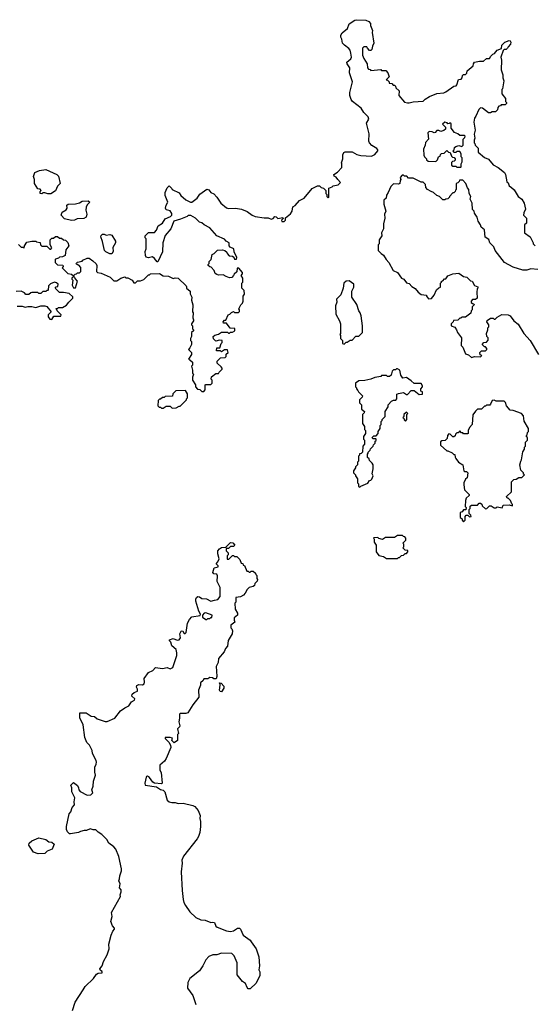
# Model space of a CAD drawing. Extents: x 1861455 to 2058065, y 200073 to 437907.
# Tile 283 of 574: x 1921231 to 1926440, y 348685 to 358653. Entities that reach past the tile are written whole.
import ezdxf

# ---------------------------------------------------------------- set-up
doc = ezdxf.new("R2010")
doc.units = 0

msp = doc.modelspace()

# ---------------------------------------------------------------- linework, layer by layer
at = {"layer": '0CON05XD'}
for points in [[(1924583.9, 358313.9), (1924576.7, 358345), (1924563, 358363), (1924517.5, 358395), (1924500, 358415), (1924492.5, 358455), (1924482.5, 358475), (1924482.5, 358495), (1924495, 358520), (1924550, 358565), (1924567, 358613), (1924625, 358647.5), (1924645, 358653.3), (1924735, 358650), (1924766.7, 358635), (1924782.5, 358615), (1924783.3, 358595), (1924802.5, 358545), (1924797.5, 358525), (1924816.7, 358415), (1924802.5, 358385), (1924797, 358353), (1924785, 358340), (1924771.7, 358341.7), (1924750, 358365), (1924745, 358380), (1924715, 358380), (1924702.5, 358365), (1924702.5, 358295), (1924715, 358260), (1924747, 358207), (1924750, 358165), (1924761.7, 358151.7), (1924778.3, 358148.3), (1924785, 358140), (1924885, 358150), (1924895, 358140), (1924938.3, 358138.3), (1924957, 358117), (1924970, 358075), (1924940, 358045), (1924955, 358040), (1924970, 358025), (1924971.7, 358011.7), (1924998.3, 358008.3), (1925011.7, 357991.7), (1925025, 357990), (1925035, 357980), (1925040, 357965), (1925071.7, 357931.7), (1925070, 357885), (1925125, 357820), (1925155, 357810), (1925175, 357810), (1925215, 357823.3), (1925315, 357827.5), (1925335, 357847.5), (1925380, 357875), (1925455, 357906.2), (1925525, 357913.8), (1925545, 357923.8), (1925625, 357980), (1925650, 357985), (1925657, 357993), (1925671.7, 358048.3), (1925698.3, 358051.7), (1925710, 358065), (1925711.7, 358088.3), (1925721.7, 358098.3), (1925745, 358100), (1925758.3, 358111.7), (1925760, 358135), (1925820, 358185), (1925823, 358207), (1925835, 358222.5), (1925885, 358232.5), (1925927, 358233), (1925955, 358260), (1925985, 358260), (1926000, 358285), (1926020, 358305), (1926038.3, 358311.7), (1926063.6, 358346.4), (1926108.3, 358361.7), (1926110, 358395), (1926143, 358427), (1926185, 358442.5), (1926195, 358440), (1926202.5, 358425), (1926197.5, 358405), (1926175, 358380), (1926170, 358365), (1926155, 358350), (1926135, 358350), (1926125, 358340), (1926100, 358275), (1926106.7, 358245), (1926103, 358147), (1926122.5, 358095), (1926120, 358065), (1926130, 358035), (1926117.5, 357955), (1926110, 357945), (1926110, 357915), (1926113, 357903), (1926150, 357855), (1926150, 357825), (1926160, 357815), (1926160, 357805), (1926145, 357790), (1926105, 357790), (1926098.3, 357781.7), (1926081.7, 357778.3), (1926070, 357765), (1926068.3, 357741.7), (1926048.3, 357721.7), (1926015, 357720), (1925995, 357710), (1925975, 357710), (1925917, 357757), (1925895, 357760), (1925880, 357745), (1925847.5, 357675), (1925833, 357657), (1925827.5, 357615), (1925842.5, 357535), (1925832.5, 357495), (1925837.5, 357455), (1925830, 357435), (1925830, 357405), (1925838.3, 357398.3), (1925841.7, 357381.7), (1925871.7, 357351.7), (1925873, 357313), (1925935, 357257.5), (1925975, 357242.5), (1926025, 357182.5), (1926075, 357157.5), (1926137.5, 357105), (1926147.5, 357085), (1926163, 357013), (1926175, 357000), (1926185, 356970), (1926210, 356955), (1926235, 356930), (1926277.5, 356865), (1926312.5, 356835), (1926337.5, 356795), (1926352.5, 356735), (1926333, 356697), (1926330, 356675), (1926360, 356645), (1926360, 356595), (1926340, 356575), (1926340, 356495), (1926397.5, 356455), (1926430, 356395), (1926430, 356385), (1926447.5, 356365)], [(1921218.3, 356378.3), (1921245, 356350), (1921265, 356350), (1921275, 356340), (1921280, 356365), (1921305, 356400), (1921355, 356410), (1921395, 356410), (1921403, 356403), (1921438.3, 356398.3), (1921443, 356373), (1921455, 356360), (1921505, 356360), (1921535, 356330), (1921545, 356330), (1921557.5, 356345), (1921540, 356375), (1921540, 356425), (1921555, 356440), (1921575, 356440), (1921593, 356457), (1921615, 356460), (1921635, 356440), (1921655, 356440), (1921673, 356423), (1921695, 356420), (1921717, 356397), (1921727.5, 356365), (1921698.3, 356321.7), (1921690, 356265), (1921665, 356252.5), (1921635, 356250), (1921625, 356240), (1921595, 356230), (1921590, 356225), (1921590, 356195), (1921613, 356173), (1921668.3, 356168.3), (1921670, 356155), (1921661.7, 356141.7), (1921720, 356085), (1921757, 356077), (1921775, 356060), (1921791.7, 356078.3), (1921805, 356080), (1921815, 356090), (1921835, 356090), (1921850, 356105), (1921850, 356145), (1921828.3, 356168.3), (1921815, 356170), (1921803, 356183), (1921805, 356190), (1921815, 356200), (1921865, 356210), (1921871.7, 356218.3), (1921915, 356237.5), (1921935, 356237.5), (1921973, 356213), (1922005, 356180), (1922012.5, 356165), (1922010, 356105), (1922020, 356095), (1922056.4, 356086.4), (1922147, 356047), (1922185, 356010), (1922215, 356010), (1922253.3, 356036.7), (1922295, 356050), (1922305, 356040), (1922325, 356040), (1922370, 356015), (1922385, 355990), (1922405, 355990), (1922425, 356010), (1922455, 356010), (1922487, 356023), (1922535, 356070), (1922545, 356070), (1922555, 356080), (1922645, 356082.5), (1922685, 356060), (1922737, 356057), (1922785, 356032.5), (1922805, 356040), (1922835, 356037.5), (1922915, 355960), (1922918.3, 355948.3), (1922920, 355935), (1922957.5, 355905), (1922958.3, 355878.3), (1922972.5, 355845), (1922970, 355815), (1922982.5, 355765), (1922980, 355695), (1922987.5, 355685), (1922982.5, 355635), (1922990, 355615), (1922990, 355605), (1922970, 355575), (1922970, 355565), (1922980, 355555), (1922980, 355525), (1922990, 355515), (1922990, 355505), (1922970, 355485), (1922970, 355445), (1922960, 355425), (1922960, 355405), (1922970, 355395), (1922970, 355365), (1922955, 355330), (1922940, 355315), (1922970, 355285), (1922970, 355265), (1922940, 355215), (1922955, 355210), (1922980, 355185), (1922980, 355155), (1922970, 355145), (1922980, 355105), (1922980, 355075), (1922990, 355065), (1922980, 355035), (1922980, 355005), (1923010, 354955), (1923010, 354935), (1923031.7, 354911.7), (1923055, 354910), (1923075, 354890), (1923095, 354890), (1923110, 354905), (1923110, 354955), (1923115, 354960), (1923165, 354960), (1923180, 354975), (1923180, 355005), (1923170, 355015), (1923171.7, 355038.3), (1923215, 355070), (1923245, 355070), (1923250, 355085), (1923280, 355115), (1923280, 355125), (1923269.3, 355139.3), (1923230, 355175), (1923230, 355195), (1923265, 355230), (1923310, 355235), (1923320, 355245), (1923321.7, 355268.3), (1923340, 355285), (1923335, 355310), (1923305, 355310), (1923275, 355290), (1923265, 355300), (1923221.7, 355301.7), (1923225, 355330), (1923258.3, 355331.7), (1923270, 355375), (1923280, 355385), (1923280, 355405), (1923255, 355410), (1923215, 355400), (1923191.7, 355421.7), (1923190, 355445), (1923205, 355460), (1923245, 355470), (1923275, 355490), (1923335, 355490), (1923345, 355480), (1923355, 355480), (1923365, 355490), (1923385, 355490), (1923410, 355505), (1923408.3, 355528.3), (1923361.7, 355531.7), (1923325, 355580), (1923295, 355580), (1923290, 355595), (1923305, 355610), (1923318.3, 355611.7), (1923340, 355665), (1923358.3, 355671.7), (1923375, 355690), (1923395, 355697.5), (1923405, 355690), (1923445, 355690), (1923455, 355700), (1923457.5, 355715), (1923450, 355725), (1923470, 355765), (1923486.4, 355783.6), (1923492.5, 355805), (1923492.5, 355855), (1923507.5, 355875), (1923501.7, 355911.7), (1923480, 355935), (1923480, 355985), (1923490, 355995), (1923490, 356035), (1923472.5, 356065), (1923485, 356080), (1923487.5, 356095), (1923448.3, 356138.3), (1923431.7, 356138.3), (1923428.3, 356101.7), (1923401.7, 356078.3), (1923397, 356063), (1923378.3, 356041.7), (1923355, 356040), (1923320, 356055), (1923291.7, 356071.7), (1923245, 356066.7), (1923225, 356072.5), (1923210, 356085), (1923200, 356115), (1923168.3, 356148.3), (1923155, 356150), (1923140, 356165), (1923140, 356175), (1923150, 356185), (1923150, 356205), (1923170, 356225), (1923180, 356275), (1923200, 356285), (1923235, 356320), (1923285, 356322.5), (1923307, 356317), (1923328.3, 356298.3), (1923330, 356285), (1923351.7, 356261.7), (1923385, 356260), (1923398.3, 356248.3), (1923405, 356230), (1923425, 356230), (1923430, 356245), (1923403, 356303), (1923400, 356335), (1923360.7, 356350.7), (1923350, 356365), (1923350, 356395), (1923320.7, 356410.7), (1923305, 356430), (1923227.5, 356465), (1923155, 356547.5), (1923100, 356575), (1923076.1, 356596.1), (1923050, 356605), (1923010, 356645), (1922965, 356670), (1922935, 356670), (1922925, 356660), (1922860, 356635), (1922790, 356615), (1922762.5, 356535), (1922703, 356467), (1922680, 356395), (1922676.4, 356303.6), (1922628.3, 356201.7), (1922621.7, 356201.7), (1922596.4, 356236.4), (1922575, 356252.5), (1922535, 356242.5), (1922510.7, 356250.7), (1922503, 356267), (1922502.5, 356305), (1922510, 356335), (1922512.5, 356415), (1922510, 356435), (1922500, 356445), (1922500, 356465), (1922535, 356500), (1922595, 356500), (1922617, 356523), (1922632.5, 356565), (1922675, 356592.5), (1922705, 356637.5), (1922759.3, 356660.7), (1922770, 356675), (1922771.7, 356691.7), (1922755, 356716.7), (1922715, 356730), (1922707.5, 356745), (1922712.5, 356775), (1922730, 356805), (1922703.6, 356873.6), (1922703, 356903), (1922725, 356950), (1922745, 356970), (1922770, 356945), (1922773.6, 356933.6), (1922845, 356900), (1922862.5, 356875), (1922911.2, 356831.2), (1922960, 356805), (1922975, 356806.7), (1923028.8, 356845), (1923054.3, 356885.7), (1923125, 356937.5), (1923145, 356930), (1923165, 356902.5), (1923195, 356890), (1923227.5, 356855), (1923267, 356797), (1923325, 356750), (1923345, 356743.3), (1923415, 356746.7), (1923475, 356736.7), (1923535, 356712.5), (1923583.9, 356673.9), (1923615, 356662.5), (1923705, 356647.5), (1923745, 356647.5), (1923775, 356632.5), (1923798.3, 356641.7), (1923815, 356660), (1923828.3, 356658.3), (1923845, 356640), (1923895, 356650), (1923898.3, 356641.7), (1923880, 356625), (1923885, 356610), (1923908.3, 356611.7), (1923920, 356625), (1923921.7, 356648.3), (1923973, 356687), (1923987.5, 356715), (1923995, 356760), (1924018.3, 356771.7), (1924065, 356822.5), (1924110, 356845), (1924190, 356945), (1924245, 356970), (1924265, 356970), (1924283, 356953), (1924307, 356947), (1924330, 356925), (1924330, 356895), (1924340, 356885), (1924341.7, 356861.7), (1924355, 356850), (1924360, 356855), (1924361.7, 356948.3), (1924395, 356960), (1924405, 356970), (1924455, 356980), (1924480, 357005), (1924450, 357035), (1924435, 357060), (1924415, 357070), (1924412.5, 357085), (1924449.3, 357110.7), (1924491.7, 357158.3), (1924492.5, 357195), (1924487.5, 357205), (1924502.5, 357245), (1924502.5, 357285), (1924510.7, 357309.3), (1924525, 357316.7), (1924595, 357316.7), (1924645, 357290), (1924685, 357278), (1924793.1, 357273.1), (1924825, 357290), (1924857.1, 357325), (1924857.5, 357335), (1924847.6, 357347.6), (1924795, 357380), (1924772.9, 357405), (1924764.2, 357425), (1924767.7, 357497.7), (1924740, 357605), (1924764.5, 357645), (1924759.5, 357669.5), (1924715, 357713.1), (1924686.4, 357756.4), (1924600.8, 357825), (1924587.5, 357845), (1924574, 357885), (1924573.6, 357916.4), (1924601.2, 358025), (1924570, 358115), (1924572.5, 358165), (1924546.7, 358206.7), (1924542.5, 358225), (1924583.6, 358256.4), (1924590, 358275), (1924583.9, 358313.9)], [(1925695, 357160), (1925700, 357165), (1925700, 357195), (1925710, 357215), (1925710, 357255), (1925700, 357265), (1925700, 357295), (1925685, 357320), (1925655, 357320), (1925645, 357310), (1925625, 357310), (1925620, 357325), (1925630, 357335), (1925631.7, 357358.3), (1925645, 357370), (1925675, 357380), (1925705, 357370), (1925718.3, 357381.7), (1925720, 357445), (1925738.3, 357461.7), (1925740, 357475), (1925735, 357480), (1925685, 357480), (1925667, 357497), (1925631.7, 357511.7), (1925600, 357555), (1925598.3, 357598.3), (1925585, 357610), (1925578.3, 357601.7), (1925565, 357600), (1925558.3, 357608.3), (1925533, 357617), (1925510, 357595), (1925540, 357565), (1925540, 357545), (1925525, 357530), (1925495, 357520), (1925475, 357530), (1925455, 357530), (1925435, 357510), (1925425, 357507.5), (1925407, 357517), (1925375, 357520), (1925361.7, 357508.3), (1925367.5, 357445), (1925338.3, 357411.7), (1925337, 357383), (1925318.3, 357341.7), (1925323, 357283), (1925330, 357265), (1925350, 357245), (1925350, 357235), (1925365, 357220), (1925441.7, 357218.3), (1925460, 357235), (1925470, 357265), (1925488.3, 357271.7), (1925491.7, 357288.3), (1925501.7, 357298.3), (1925528.3, 357301.7), (1925555, 357330), (1925571.7, 357311.7), (1925588.3, 357308.3), (1925601.7, 357271.7), (1925611.7, 357261.7), (1925628.3, 357258.3), (1925640, 357245), (1925638.3, 357231.7), (1925628.3, 357221.7), (1925611.7, 357218.3), (1925601.7, 357208.3), (1925601.7, 357181.7), (1925615, 357170), (1925645, 357170), (1925655, 357160), (1925695, 357160)], [(1921545, 356890), (1921515, 356890), (1921485, 356900), (1921465, 356900), (1921455, 356890), (1921440, 356895), (1921440, 356915), (1921450, 356925), (1921437, 356937), (1921415, 356940), (1921380, 356995), (1921380, 357035), (1921372.5, 357065), (1921385, 357107.5), (1921433, 357127), (1921495, 357137.5), (1921607, 357087), (1921625, 357070), (1921640, 356995), (1921613, 356967), (1921595, 356920), (1921545, 356890)], [(1926477, 356123), (1926405, 356132.5), (1926365, 356117.5), (1926325, 356117.5), (1926225, 356147.5), (1926140, 356195), (1926042.5, 356315), (1926030, 356355), (1925990, 356395), (1925978.3, 356428.3), (1925941.7, 356451.7), (1925937, 356527), (1925901.7, 356551.7), (1925897, 356577), (1925873, 356613), (1925860, 356655), (1925833, 356693), (1925830, 356715), (1925813, 356733), (1925810, 356795), (1925792.5, 356835), (1925797.5, 356865), (1925780, 356895), (1925777.5, 356935), (1925765, 356950), (1925747.5, 356995), (1925715, 357030), (1925681.7, 357028.3), (1925680, 357015), (1925665, 357000), (1925650, 356995), (1925650, 356935), (1925641.7, 356928.3), (1925640, 356915), (1925625, 356900), (1925615, 356900), (1925580, 356865), (1925580, 356855), (1925565, 356840), (1925543, 356837), (1925535, 356830), (1925515, 356830), (1925480, 356865), (1925453, 356873), (1925420, 356905), (1925395, 356912.5), (1925357.5, 356935), (1925342.5, 356955), (1925340, 356985), (1925315, 357007.5), (1925295, 357007.5), (1925215, 357050), (1925165, 357050), (1925148.3, 357068.3), (1925125, 357070), (1925115, 357080), (1925101.7, 357078.3), (1925083, 357057), (1925087.5, 357035), (1925082.5, 357025), (1925080, 356995), (1925065, 356987.5), (1925015, 356990), (1924987.5, 356965), (1924962.5, 356905), (1924943, 356877), (1924940, 356845), (1924917.5, 356825), (1924916.7, 356785), (1924936.2, 356713.8), (1924922.5, 356685), (1924927.5, 356645), (1924912.5, 356585), (1924912.5, 356535), (1924892.5, 356495), (1924897.5, 356465), (1924870, 356425), (1924870, 356385), (1924860, 356375), (1924860, 356315), (1924890, 356285), (1924915, 356270), (1924940, 356225), (1924967.5, 356195), (1925010, 356115), (1925055, 356092.5), (1925095, 356037.5), (1925120, 356025), (1925145, 355990), (1925175, 355982.5), (1925200.7, 355950.7), (1925235, 355932.5), (1925263.9, 355893.9), (1925295, 355872.5), (1925350, 355865), (1925350, 355855), (1925368.3, 355828.3), (1925398.3, 355831.7), (1925427, 355863), (1925451.7, 355918.3), (1925475, 355940), (1925490, 355945), (1925490, 355985), (1925500, 355995), (1925500, 356005), (1925515, 356010), (1925531.7, 356028.3), (1925545, 356030), (1925565, 356060), (1925615, 356080), (1925675, 356087.5), (1925723, 356053), (1925758.3, 356048.3), (1925795, 356010), (1925810, 356005), (1925833.6, 355963.6), (1925868.3, 355948.3), (1925870, 355935), (1925862.5, 355927.5), (1925857.5, 355895), (1925860, 355835), (1925845, 355820), (1925815, 355820), (1925800, 355805), (1925801.7, 355791.7), (1925815, 355780), (1925828.3, 355778.3), (1925830, 355765), (1925810, 355745), (1925810, 355715), (1925800, 355705), (1925797.5, 355682.5), (1925745, 355640), (1925705, 355640), (1925695, 355630), (1925685, 355630), (1925665, 355610), (1925621.7, 355608.3), (1925620, 355595), (1925600, 355575), (1925600, 355555), (1925635, 355540), (1925652.5, 355515), (1925662.5, 355485), (1925701.7, 355431.7), (1925700, 355355), (1925717, 355337), (1925745, 355270), (1925775, 355260), (1925805, 355232.5), (1925835, 355242.5), (1925895, 355240), (1925910, 355255), (1925891.7, 355261.7), (1925890, 355285), (1925905, 355300), (1925945, 355300), (1925960, 355315), (1925960, 355325), (1925945, 355340), (1925935, 355340), (1925912.5, 355365), (1925930, 355385), (1925955, 355390), (1925971.7, 355408.3), (1925971.7, 355431.7), (1925960, 355445), (1925957.5, 355475), (1925970, 355515), (1925970, 355535), (1925980, 355545), (1925980, 355565), (1925960, 355595), (1925961.7, 355608.3), (1925995, 355630), (1926025, 355630), (1926035, 355620), (1926045, 355620), (1926065, 355640), (1926113, 355667), (1926176.4, 355666.4), (1926196.4, 355656.4), (1926233.6, 355603.6), (1926275, 355570), (1926332.5, 355475), (1926397.5, 355405), (1926482.5, 355265)], [(1921755, 356620), (1921685, 356637.5), (1921650, 356675), (1921660, 356705), (1921703, 356727), (1921712.5, 356745), (1921710, 356775), (1921723, 356787), (1921795, 356787.5), (1921835, 356800), (1921863, 356817), (1921925, 356820), (1921940, 356805), (1921915, 356780), (1921902.5, 356755), (1921900, 356725), (1921910, 356685), (1921902.5, 356655), (1921879.3, 356640.7), (1921813.9, 356636.1), (1921785, 356623.8), (1921755, 356620)], [(1922165, 356282.5), (1922145, 356282.5), (1922103, 356303), (1922088.3, 356318.3), (1922069.3, 356409.3), (1922053.3, 356455), (1922055, 356470), (1922068.3, 356481.7), (1922085, 356482.5), (1922105, 356472.5), (1922145, 356480), (1922165, 356472.5), (1922201.7, 356411.7), (1922202.5, 356395), (1922173, 356347), (1922177.5, 356305), (1922165, 356282.5)], [(1921205, 355753.3), (1921255, 355752.5), (1921285, 355742.5), (1921315, 355750), (1921355, 355750), (1921395, 355740), (1921445, 355757.5), (1921487, 355757), (1921505, 355750), (1921550, 355695), (1921520, 355665), (1921520, 355645), (1921535, 355620), (1921555, 355617.5), (1921578.3, 355651.7), (1921648.3, 355651.7), (1921650, 355665), (1921610, 355705), (1921601.7, 355728.3), (1921615, 355730), (1921625, 355740), (1921665, 355740), (1921705, 355762.5), (1921727.5, 355795), (1921770, 355835), (1921768.3, 355848.3), (1921731.7, 355881.7), (1921675, 355892.5), (1921635, 355890), (1921590, 355935), (1921601.7, 355948.3), (1921618.3, 355951.7), (1921620, 355975), (1921605, 355990), (1921585, 355997.5), (1921541.7, 355978.3), (1921521.7, 355958.3), (1921520, 355915), (1921515, 355910), (1921505, 355910), (1921495, 355900), (1921465, 355900), (1921445, 355880), (1921425, 355880), (1921415, 355890), (1921355, 355890), (1921343, 355887), (1921325, 355870), (1921315, 355870), (1921295, 355872.5), (1921278.3, 355888.3), (1921245, 355903.3), (1921195, 355902.5)], [(1921795, 355940), (1921817.5, 356007.5), (1921791.7, 356031.7), (1921788.3, 356048.3), (1921775, 356050), (1921760, 356035), (1921760, 356025), (1921770, 356015), (1921762.5, 355965), (1921775, 355940), (1921795, 355940)], [(1924515, 355370), (1924535, 355390), (1924545, 355390), (1924575, 355410), (1924595, 355410), (1924635, 355450), (1924665, 355450), (1924700, 355485), (1924702.5, 355555), (1924687.5, 355655), (1924677.5, 355685), (1924662.5, 355705), (1924645, 355770), (1924592.5, 355845), (1924592.5, 355905), (1924612.5, 355945), (1924612.5, 355975), (1924565, 356011.2), (1924535, 356006.2), (1924513.3, 355985), (1924506.4, 355933.6), (1924481.7, 355868.3), (1924437.5, 355825), (1924442.5, 355795), (1924427.5, 355755), (1924430.7, 355670.7), (1924467.5, 355605), (1924477.5, 355575), (1924480, 355475), (1924470, 355465), (1924480, 355455), (1924480, 355425), (1924500, 355405), (1924500, 355375), (1924515, 355370)], [(1924675, 353920), (1924685, 353930), (1924755, 353960), (1924771.7, 353988.3), (1924785, 353990), (1924797, 354003), (1924807.5, 354035), (1924800, 354055), (1924810, 354105), (1924807.5, 354145), (1924800, 354165), (1924771.7, 354191.7), (1924768.3, 354208.3), (1924751.7, 354221.7), (1924750, 354255), (1924760, 354265), (1924760, 354275), (1924780, 354295), (1924781.7, 354308.3), (1924810, 354335), (1924811.7, 354348.3), (1924830, 354365), (1924830, 354385), (1924838.3, 354391.7), (1924840, 354405), (1924835, 354410), (1924805, 354410), (1924800, 354425), (1924815, 354440), (1924838.3, 354441.7), (1924860, 354465), (1924860, 354485), (1924880, 354515), (1924880, 354545), (1924890, 354555), (1924890, 354585), (1924900, 354595), (1924900, 354605), (1924930, 354635), (1924930, 354685), (1924960, 354735), (1924960, 354755), (1924995, 354792.5), (1925015, 354802.5), (1925037, 354803), (1925050, 354815), (1925048.3, 354861.7), (1925065, 354870), (1925115, 354877.5), (1925145, 354860), (1925155, 354860), (1925195, 354900), (1925225, 354900), (1925275, 354860), (1925308.3, 354861.7), (1925310, 354885), (1925291.7, 354891.7), (1925290, 354915), (1925310, 354935), (1925310, 354945), (1925295, 354970), (1925225, 354970), (1925195, 354997.5), (1925145, 355030), (1925110, 355025), (1925090, 355055), (1925080, 355105), (1925055, 355120), (1925045, 355120), (1925035, 355110), (1925015, 355110), (1925000, 355095), (1924990, 355055), (1924975, 355040), (1924955, 355040), (1924945, 355050), (1924895, 355050), (1924885, 355040), (1924825, 355030), (1924785, 355012.5), (1924725, 355000), (1924663, 354997), (1924630, 354975), (1924630, 354935), (1924640, 354925), (1924640, 354915), (1924655, 354900), (1924660, 354885), (1924700, 354845), (1924698.3, 354831.7), (1924670, 354805), (1924670, 354775), (1924690, 354755), (1924691.7, 354711.7), (1924720, 354685), (1924718.3, 354671.7), (1924700, 354655), (1924700, 354565), (1924720, 354535), (1924720, 354505), (1924730, 354495), (1924730, 354465), (1924710, 354435), (1924710, 354405), (1924720, 354395), (1924720, 354355), (1924703, 354337), (1924700, 354275), (1924688.3, 354261.7), (1924671.7, 354258.3), (1924670, 354245), (1924660, 354235), (1924660, 354185), (1924650, 354175), (1924650, 354145), (1924630, 354125), (1924630, 354115), (1924610, 354085), (1924610, 354065), (1924630, 354045), (1924630, 354035), (1924650, 354005), (1924650, 353965), (1924660, 353955), (1924661.7, 353931.7), (1924675, 353920)], [(1922775, 354720), (1922815, 354722.5), (1922845, 354740), (1922855, 354740), (1922920, 354805), (1922920, 354815), (1922930, 354825), (1922930, 354865), (1922908.3, 354898.3), (1922813, 354897), (1922780, 354865), (1922778.3, 354841.7), (1922705, 354840), (1922695, 354830), (1922675, 354830), (1922655, 354810), (1922645, 354810), (1922631.7, 354798.3), (1922630, 354745), (1922641.7, 354731.7), (1922655, 354730), (1922665, 354720), (1922685, 354720), (1922715, 354740), (1922755, 354740), (1922775, 354720)], [(1925725, 353570), (1925740, 353585), (1925740, 353625), (1925751.7, 353638.3), (1925768.3, 353638.3), (1925785, 353620), (1925800, 353625), (1925798.3, 353638.3), (1925780, 353655), (1925780, 353695), (1925790, 353705), (1925791.7, 353728.3), (1925805, 353740), (1925865, 353740), (1925881.7, 353758.3), (1925895, 353760), (1925908.3, 353748.3), (1925911.7, 353731.7), (1925945, 353702.5), (1925960, 353705), (1925985, 353730), (1926005, 353730), (1926035, 353710), (1926055, 353710), (1926065, 353720), (1926115, 353710), (1926125, 353740), (1926185, 353742.5), (1926218.3, 353731.7), (1926220, 353745), (1926211.7, 353751.7), (1926200, 353785), (1926175, 353810), (1926165, 353810), (1926160, 353825), (1926210, 353875), (1926210, 353975), (1926233, 353997), (1926255, 354000), (1926283, 354017), (1926315, 354020), (1926340, 354045), (1926331.7, 354051.7), (1926330, 354065), (1926303, 354093), (1926292.5, 354145), (1926302.5, 354185), (1926311.7, 354198.3), (1926323, 354277), (1926340, 354305), (1926340, 354325), (1926350, 354335), (1926350, 354375), (1926370, 354395), (1926370, 354425), (1926361.7, 354431.7), (1926360, 354445), (1926368.3, 354451.7), (1926370, 354475), (1926380, 354485), (1926380, 354515), (1926338.3, 354588.3), (1926331.7, 354641.7), (1926310, 354665), (1926227, 354697), (1926195, 354700), (1926160, 354745), (1926148.3, 354778.3), (1926135, 354790), (1926055, 354792.5), (1926035, 354800), (1926013, 354797), (1925998.3, 354761.7), (1925988.3, 354751.7), (1925955, 354750), (1925945, 354740), (1925935, 354740), (1925905, 354710), (1925865, 354710), (1925845, 354690), (1925818.3, 354651.7), (1925812.5, 354555), (1925782.5, 354525), (1925770, 354495), (1925770, 354465), (1925765, 354460), (1925725, 354460), (1925715, 354470), (1925701.7, 354471.7), (1925685, 354490), (1925668.3, 354471.7), (1925655, 354470), (1925641.7, 354458.3), (1925638.3, 354441.7), (1925625, 354430), (1925615, 354430), (1925588.3, 354458.3), (1925575, 354460), (1925560, 354445), (1925558.3, 354411.7), (1925538.3, 354391.7), (1925505, 354390), (1925491.7, 354378.3), (1925490, 354345), (1925555, 354290), (1925565, 354290), (1925607, 354267), (1925625, 354250), (1925635, 354250), (1925640, 354225), (1925645, 354210), (1925673.6, 354173.6), (1925717, 354147), (1925727, 354087), (1925735, 354080), (1925755, 354080), (1925766.7, 354065), (1925760, 354015), (1925745, 354000), (1925727.5, 353965), (1925727.5, 353945), (1925733, 353893), (1925780, 353845), (1925780, 353835), (1925751.7, 353808.3), (1925742.5, 353785), (1925740, 353725), (1925750, 353715), (1925748.3, 353691.7), (1925725, 353690), (1925708.3, 353671.7), (1925690, 353665), (1925690, 353615), (1925708.3, 353598.3), (1925710, 353585), (1925725, 353570)], [(1925135, 354590), (1925150, 354605), (1925150, 354655), (1925160, 354665), (1925145, 354680), (1925120, 354655), (1925120, 354635), (1925110, 354625), (1925118.3, 354618.3), (1925121.7, 354601.7), (1925135, 354590)], [(1925055, 353200), (1925065, 353210), (1925075, 353210), (1925095, 353230), (1925117, 353233), (1925131.7, 353248.3), (1925145, 353250), (1925160, 353265), (1925158.3, 353278.3), (1925131.7, 353281.7), (1925110, 353305), (1925120, 353315), (1925120, 353345), (1925110, 353355), (1925140, 353385), (1925140, 353405), (1925128.3, 353418.3), (1925115, 353420), (1925105, 353430), (1925055, 353430), (1925025, 353410), (1924935, 353410), (1924905, 353390), (1924865, 353400), (1924855, 353410), (1924811.7, 353408.3), (1924820, 353395), (1924820, 353365), (1924840, 353335), (1924840, 353265), (1924865, 353230), (1924915, 353220), (1924945, 353200), (1925055, 353200)], [(1921765, 348623.3), (1921794.3, 348705.7), (1921875, 348832.5), (1921895, 348866.7), (1921978.8, 348945), (1922009.4, 348990.6), (1922025, 349000), (1922065.5, 349005), (1922065, 349017.5), (1922048.9, 349028.9), (1922041.9, 349045), (1922067.5, 349075), (1922080.9, 349119.1), (1922117.5, 349185), (1922135.5, 349245), (1922133.3, 349295), (1922158.6, 349385), (1922173.6, 349426.4), (1922191.9, 349445), (1922191.9, 349455), (1922170.5, 349480.5), (1922154, 349525), (1922167.5, 349575), (1922161.2, 349615), (1922250, 349775), (1922246.7, 349795), (1922257.5, 349825), (1922257.5, 349845), (1922243, 349863), (1922247.5, 349905), (1922233.3, 349935), (1922243, 349957), (1922243.6, 349986.4), (1922263.3, 350035), (1922263.3, 350055), (1922235, 350180), (1922203.8, 350255), (1922185, 350280), (1922132.5, 350315), (1922112.5, 350355), (1922062.5, 350405), (1922027, 350427), (1922001.7, 350451.7), (1921975, 350450), (1921945, 350460), (1921906.1, 350443.9), (1921885, 350446), (1921845.8, 350434.2), (1921825, 350423.8), (1921745, 350410), (1921735, 350412.5), (1921715, 350432.5), (1921703.3, 350455), (1921703.8, 350485), (1921732.5, 350615), (1921747.5, 350635), (1921763.9, 350676.1), (1921786.7, 350705), (1921783.8, 350735), (1921790, 350775), (1921757.5, 350835), (1921760, 350875), (1921750, 350905), (1921775, 350930), (1921815, 350900), (1921827, 350877), (1921830, 350855), (1921845, 350840), (1921915, 350802.5), (1921950, 350805), (1921970, 350825), (1921962.5, 350855), (1921976.1, 350893.9), (1921976.7, 350945), (1922000, 351005), (1921991.2, 351035), (1921992, 351085), (1922006, 351115), (1922008, 351135), (1922003.8, 351155), (1921968.8, 351225), (1921966.2, 351255), (1921937.3, 351307.3), (1921912, 351335), (1921890, 351385), (1921872, 351515), (1921841.2, 351585), (1921840, 351635), (1921905, 351637.5), (1921955, 351603.3), (1921987.7, 351597.7), (1922016.4, 351576.4), (1922095, 351547.5), (1922115, 351546.7), (1922195, 351582.5), (1922250, 351655), (1922295, 351687.5), (1922335, 351706.7), (1922364, 351746), (1922393.3, 351765), (1922395, 351777.5), (1922367.5, 351805), (1922370, 351825), (1922388.8, 351841.2), (1922423.8, 351855), (1922423.8, 351875), (1922413, 351897), (1922417, 351913), (1922437, 351923), (1922475, 351919.4), (1922490.6, 351929.4), (1922495.5, 351945.5), (1922492.5, 351985), (1922535.9, 352044.1), (1922580, 352065), (1922605, 352094), (1922675, 352084.5), (1922725, 352094.3), (1922755, 352080), (1922780, 352095), (1922823.3, 352215), (1922823.3, 352245), (1922815, 352277.5), (1922772.5, 352315), (1922759.7, 352349.7), (1922746.7, 352365), (1922747.5, 352375), (1922785, 352387.5), (1922825, 352370), (1922845.8, 352374.2), (1922857.5, 352395), (1922852, 352435), (1922865, 352463.3), (1922875, 352467.5), (1922883, 352463), (1922895, 352440), (1922905, 352440), (1922915, 352450), (1922930, 352545), (1922948.3, 352581.7), (1922975, 352606.7), (1923058.3, 352621.7), (1923060, 352635), (1923043.6, 352663.6), (1923013.3, 352765), (1923013.6, 352786.4), (1923022.5, 352805), (1923035, 352812.5), (1923051.7, 352811.7), (1923075, 352792.5), (1923121.7, 352791.7), (1923165, 352767.5), (1923203, 352777), (1923238.3, 352781.7), (1923260, 352815), (1923260, 352905), (1923230, 352965), (1923231.7, 353021.7), (1923225, 353040), (1923195, 353043.3), (1923187.5, 353055), (1923200, 353105), (1923240, 353115), (1923240, 353125), (1923220, 353145), (1923236.2, 353163.8), (1923248.8, 353195), (1923236, 353245), (1923236.7, 353275), (1923255, 353297.5), (1923275, 353310), (1923318.3, 353311.7), (1923365, 353360), (1923388.3, 353358.3), (1923410, 353335), (1923395, 353320), (1923365, 353320), (1923345, 353300), (1923321.7, 353298.3), (1923320, 353275), (1923340, 353255), (1923340, 353235), (1923330, 353225), (1923331.7, 353191.7), (1923348.3, 353191.7), (1923385, 353230), (1923395, 353230), (1923405, 353220), (1923428.3, 353218.3), (1923458.3, 353188.3), (1923471.7, 353151.7), (1923488.3, 353148.3), (1923491.7, 353131.7), (1923508.3, 353128.3), (1923531.7, 353071.7), (1923545, 353070), (1923555, 353060), (1923565, 353060), (1923575, 353070), (1923595, 353070), (1923618.3, 353048.3), (1923620, 353035), (1923630, 353025), (1923630, 352995), (1923637.5, 352985), (1923635, 352970), (1923610, 352945), (1923607.5, 352925), (1923595, 352913.3), (1923553.6, 352906.4), (1923534, 352886), (1923515, 352846.7), (1923495, 352826.7), (1923465, 352811.2), (1923420, 352805), (1923420, 352755), (1923410, 352745), (1923412.5, 352685), (1923437.5, 352645), (1923436.7, 352625), (1923403, 352597), (1923402.5, 352575), (1923410, 352555), (1923370, 352525), (1923370, 352495), (1923380, 352485), (1923386.2, 352465), (1923380.8, 352435), (1923341.2, 352368.8), (1923335, 352310), (1923312.7, 352287.3), (1923300, 352255), (1923243.3, 352185), (1923238.8, 352145), (1923221.2, 352105), (1923223, 352057), (1923227.5, 352005), (1923218.3, 351981.7), (1923195, 351980), (1923181.7, 351991.7), (1923155, 351992.5), (1923135, 351980), (1923095, 351980), (1923088.3, 351961.7), (1923061.7, 351938.3), (1923060, 351915), (1923042.5, 351865), (1923043.3, 351795), (1922983.9, 351716.1), (1922933.9, 351636.1), (1922911.7, 351628.3), (1922859.7, 351630.3), (1922848.2, 351621.8), (1922849.1, 351580.9), (1922842, 351545), (1922852.5, 351505), (1922850, 351495), (1922830, 351475), (1922840, 351425), (1922830, 351415), (1922827.5, 351355), (1922795, 351332.5), (1922770, 351355), (1922778.3, 351378.3), (1922755, 351386.2), (1922703.3, 351385), (1922703.8, 351375), (1922739.3, 351339.3), (1922758.8, 351308.8), (1922760, 351285), (1922715, 351172.5), (1922697.5, 351145), (1922650, 351105), (1922650, 351055), (1922661.7, 351031.7), (1922672.5, 350925), (1922665, 350917.5), (1922594.4, 350924.4), (1922578, 350935), (1922545, 350980), (1922525, 350993.3), (1922515, 350992.5), (1922511.2, 350985), (1922496.2, 350925), (1922500, 350905), (1922616.9, 350886.9), (1922655, 350860), (1922685, 350852.5), (1922700, 350835), (1922725, 350752.5), (1922745, 350733.3), (1922771.7, 350728.3), (1922805, 350727.5), (1922835, 350717.5), (1922885, 350720), (1922985, 350697.5), (1923005, 350687.5), (1923038.3, 350648.3), (1923056.7, 350595), (1923053.3, 350565), (1923061.2, 350535), (1923060, 350485), (1923053.8, 350425), (1923041.2, 350385), (1923028.8, 350361.2), (1922890, 350185), (1922873.3, 350145), (1922876, 350115), (1922865.7, 350025), (1922874.1, 349835.9), (1922886.2, 349745), (1922893.8, 349715), (1922910, 349685), (1922952.7, 349622.7), (1923012.5, 349565), (1923065, 349540), (1923107, 349537), (1923165, 349512.5), (1923185, 349517.5), (1923201.7, 349511.7), (1923217.5, 349475), (1923230, 349465), (1923325, 349429.2), (1923365, 349421.2), (1923395, 349428.8), (1923435, 349456.7), (1923455, 349457.5), (1923465.9, 349445.9), (1923494.1, 349384.1), (1923563, 349333), (1923575, 349317.5), (1923626.1, 349246.1), (1923653.3, 349165), (1923657.5, 349075), (1923652.5, 349035), (1923662.5, 349015), (1923662.5, 348975), (1923625, 348900), (1923565, 348840), (1923545, 348842.5), (1923532.5, 348855), (1923516.1, 348896.1), (1923487.5, 348915), (1923433.3, 348985), (1923432.5, 349105), (1923402.5, 349175), (1923378.3, 349198.3), (1923275, 349201.2), (1923225, 349186.2), (1923185, 349186.7), (1923145, 349170), (1923113.9, 349136.1), (1923086.1, 349073.9), (1923052.5, 349025), (1922953.6, 348946.4), (1922933, 348907), (1922928.3, 348848.3), (1922983.6, 348773.6), (1923013, 348683)], [(1923125, 352580), (1923135, 352590), (1923155, 352590), (1923165, 352600), (1923175, 352600), (1923180, 352625), (1923115, 352646.7), (1923100, 352645), (1923080, 352625), (1923080, 352605), (1923115, 352580), (1923125, 352580)], [(1923275, 351850), (1923261.7, 351851.7), (1923252.5, 351865), (1923260, 351915), (1923260, 351925), (1923250, 351935), (1923255, 351940), (1923270, 351935), (1923297.5, 351905), (1923297.5, 351885), (1923275, 351850)], [(1921417, 350207), (1921370, 350225), (1921322.5, 350295), (1921327.5, 350315), (1921355, 350340), (1921425, 350370), (1921495, 350353.3), (1921525, 350330), (1921557, 350327), (1921580, 350305), (1921560, 350255), (1921510, 350235), (1921485, 350212.5), (1921417, 350207)]]:
    msp.add_lwpolyline(points, dxfattribs=at)

doc.saveas('drawing.dxf')
